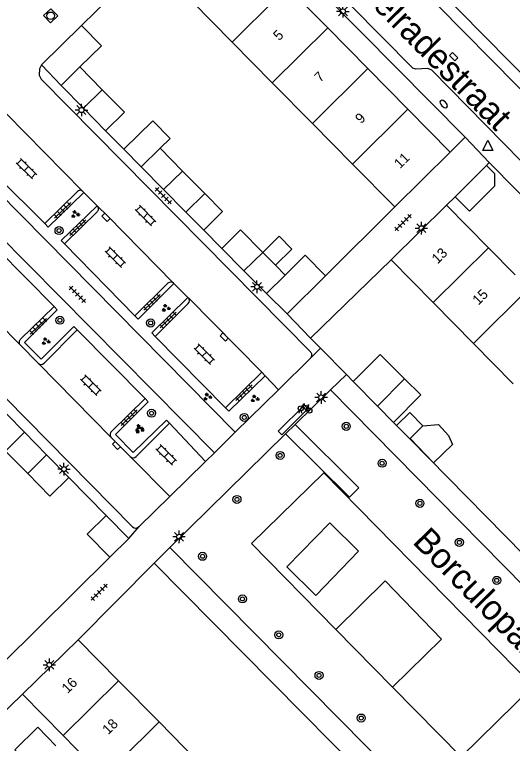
# Model space of a CAD drawing. Extents: x 128000 to 131008, y 398996 to 402500.
# Drawn here: x 129748.6 to 129798.2, y 399165.2 to 399237.9 of the extents above; entities that cross this region are included whole.
import ezdxf

# ---------------------------------------------------------------- set-up
doc = ezdxf.new("R2010")
doc.units = 0
for name, color, linetype in [('gg-afsc-erfafscheiding', 7, 'Continuous'), ('gg-afsc-hekwerk', 7, 'Continuous'), ('gg-afsc-muur', 7, 'Continuous'), ('gg-anno-huisnummerreeks BGT', 7, 'Continuous'), ('gg-anno-openbare ruimte label', 7, 'Continuous'), ('gg-bbg-bijgebouw', 7, 'Continuous'), ('gg-bbg-gedigitaliseerde bebouwing', 7, 'Continuous'), ('gg-bbg-gedigitaliseerde bijgebouw', 7, 'Continuous'), ('gg-bbg-hoofdgebouw', 7, 'Continuous'), ('gg-bbg-luifel en loopbrug', 7, 'Continuous'), ('gg-bbg-tussenscheiding', 7, 'Continuous'), ('gg-knt-verharding', 7, 'Continuous'), ('gg-knt-verharding nz', 7, 'Continuous'), ('gt-grn-weggrens', 7, 'Continuous'), ('gt-symb-boom', 7, 'Continuous'), ('gt-symb-brandkraan', 7, 'Continuous'), ('gt-symb-fietsenrek', 7, 'Continuous'), ('gt-symb-groenvak', 7, 'Continuous'), ('gt-symb-klinker verharding', 7, 'Continuous'), ('gt-symb-kolk', 7, 'Continuous'), ('gt-symb-lichtmast', 7, 'Continuous'), ('gt-symb-rioolschacht', 7, 'Continuous'), ('gt-symb-tegel verharding', 7, 'Continuous'), ('gt-symb-waterafsluiter', 7, 'Continuous'), ('gx-grn-maaiveld', 7, 'Continuous')]:
    doc.layers.add(name, color=color, linetype=linetype)

# ---------------------------------------------------------------- blocks, each defined once
blk = doc.blocks.new('gt0-LMAST')
at = {"layer": 'gt-symb-lichtmast'}
for p, q in [((-0.182, 0.173), (-0.447, 0.438)), ((-0.005, 0.246), (-0.005, 0.621)), ((0.172, 0.173), (0.437, 0.438)), ((-0.255, -0.004), (-0.63, -0.004)), ((-0.182, -0.181), (-0.447, -0.446)), ((-0.005, -0.254), (-0.005, -0.629)), ((0.437, -0.446), (0.172, -0.181)), ((0.245, -0.004), (0.62, -0.004))]:
    blk.add_line(p, q, dxfattribs=at)
blk.add_circle((-0.005, -0.004), 0.25, dxfattribs=at)
blk = doc.blocks.new('gt0-TEG1')
at = {"layer": 'gt-symb-tegel verharding'}
for p, q in [((-1.125, 0), (1.125, 0)), ((-0.9, -0.25), (-0.9, 0.25)), ((-0.45, -0.25), (-0.45, 0.25)), ((0, -0.25), (0, 0.25)), ((0.45, -0.25), (0.45, 0.25)), ((0.9, -0.25), (0.9, 0.25))]:
    blk.add_line(p, q, dxfattribs=at)
blk = doc.blocks.new('gt0-FREK')
at = {"layer": 'gt-symb-fietsenrek'}
for p, q in [((0.259, 0.762), (0.294, 0.823)), ((0.54, 0.335), (0.259, 0.762)), ((0.294, 0.823), (0.767, 0.714)), ((0.757, 0.841), (0.866, 0.816)), ((0.767, 0.714), (0.84, 0.822)), ((0.767, 0.714), (0.54, 0.335)), ((0.895, 0.252), (0.767, 0.714))]:
    blk.add_line(p, q, dxfattribs=at)
for points in [[(0.036, 0.476), (0.228, 0.708), (0.259, 0.762)], [(0.294, 0.823), (0.36, 0.937), (0.452, 0.935)], [(-0.124, 0), (-0.047, 0.312), (0.053, 0.312), (0.12, 0)], [(0.54, 0.335), (0.555, 0.305), (0.895, 0.252)]]:
    blk.add_lwpolyline(points, dxfattribs=at)
for centre in [(0.036, 0.476), (0.895, 0.252)]:
    blk.add_circle(centre, 0.252, dxfattribs=at)
blk = doc.blocks.new('gt0-BOOM')
at = {"layer": 'gt-symb-boom'}
for radius in [0.4, 0.2]:
    blk.add_circle((0, 0), radius, dxfattribs=at)
blk = doc.blocks.new('gt0-KL1')
at = {"layer": 'gt-symb-klinker verharding'}
for p, q in [((-1.15, 0.3), (1.15, 0.3)), ((-1, -0.3), (-1, 0.3)), ((-0.5, 0.3), (-0.5, 0.45)), ((0, -0.3), (0, 0.3)), ((0.5, 0.3), (0.5, 0.45)), ((1, -0.3), (1, 0.3)), ((-1.15, -0.3), (1.15, -0.3)), ((-0.5, -0.45), (-0.5, -0.3)), ((0.5, -0.45), (0.5, -0.3))]:
    blk.add_line(p, q, dxfattribs=at)
blk = doc.blocks.new('gt0-GRVAK')
at = {"layer": 'gt-symb-groenvak'}
for p, q in [((-0.11, 0.189), (-0.228, 0.24)), ((-0.182, 0.153), (0.088, 0.153)), ((-0.091, 0.211), (-0.156, 0.322)), ((-0.047, 0.214), (-0.047, 0.393)), ((-0.004, 0.211), (0.061, 0.322)), ((0.015, 0.189), (0.133, 0.24)), ((0.262, -0.052), (0.197, 0.059)), ((0.305, -0.049), (0.305, 0.13)), ((0.349, -0.052), (0.414, 0.059)), ((-0.245, -0.228), (-0.363, -0.177)), ((-0.318, -0.264), (-0.047, -0.264)), ((-0.226, -0.206), (-0.291, -0.095)), ((-0.183, -0.203), (-0.183, -0.024)), ((-0.139, -0.206), (-0.074, -0.095)), ((-0.12, -0.228), (-0.002, -0.177)), ((0.243, -0.074), (0.125, -0.023)), ((0.17, -0.11), (0.441, -0.11)), ((0.368, -0.074), (0.486, -0.023))]:
    blk.add_line(p, q, dxfattribs=at)
blk = doc.blocks.new('gt0-KOLK')
at = {"layer": 'gt-symb-kolk'}
blk.add_lwpolyline([(0, 0), (0.375, 0), (0.375, 0.4), (-0.375, 0.4), (-0.375, 0), (0, 0)], dxfattribs=at)
blk = doc.blocks.new('gt0-WAFSL')
at = {"layer": 'gt-symb-waterafsluiter'}
for p, q in [((-0.5, -0.333), (0, 0.667)), ((0, 0.667), (0.5, -0.333)), ((0.5, -0.333), (-0.5, -0.333))]:
    blk.add_line(p, q, dxfattribs=at)
blk = doc.blocks.new('gt0-BR')
at = {"layer": 'gt-symb-brandkraan'}
for centre, radius, start, end in [((-0.244, 0), 0.206, 107.56694, 252.43307), ((0.599, -2.664), 3, 106.89205, 107.56694), ((0, -0.691), 0.938, 73.10799, 106.89205), ((-0.599, -2.664), 3, 72.43309, 73.10799), ((0.244, 0), 0.206, 287.56695, 72.43309), ((0.599, 2.664), 3, 252.43307, 253.10797), ((0, 0.691), 0.938, 253.10797, 286.89206), ((-0.599, 2.664), 3, 286.89206, 287.56695)]:
    blk.add_arc(centre, radius, start, end, dxfattribs=at)
blk = doc.blocks.new('gt0-RS')
at = {"layer": 'gt-symb-rioolschacht'}
blk.add_lwpolyline([(-0.5, -0.5), (0.5, -0.5), (0.5, 0.5), (-0.5, 0.5)], close=True, dxfattribs=at)
blk.add_circle((0, 0), 0.375, dxfattribs=at)

msp = doc.modelspace()

# ---------------------------------------------------------------- linework, layer by layer
at = {"layer": 'gg-afsc-erfafscheiding'}
for p, q in [((129755.247, 399236.769), (129762.05, 399243.44)), ((129759.474, 399224.42), (129757.65, 399226.27)), ((129786.52, 399218.67), (129779.584, 399211.805)), ((129769.24, 399214.54), (129767.445, 399216.35)), ((129778.1, 399205.59), (129786.14, 399213.39)), ((129779.093, 399204.579), (129778.1, 399205.59)), ((129781.671, 399201.956), (129779.093, 399204.579)), ((129782.354, 399201.262), (129781.671, 399201.956)), ((129786.682, 399196.857), (129786.377, 399197.168)), ((129753.98, 399191.68), (129757.71, 399187.9)), ((129747.38, 399173.12), (129758.08, 399183.73)), ((129762.49, 399183.13), (129754.91, 399175.48))]:
    msp.add_line(p, q, dxfattribs=at)
for points in [[(129809.71, 399163.59), (129814.59, 399168.46), (129787.991, 399195.526)], [(129798.21, 399153.43), (129794.97, 399150.29), (129762.49, 399183.13)]]:
    msp.add_lwpolyline(points, dxfattribs=at)
at = {"layer": 'gg-afsc-hekwerk'}
for p, q in [((129753.98, 399191.68), (129757.71, 399187.9)), ((129786.287, 399170.754), (129780.608, 399176.533))]:
    msp.add_line(p, q, dxfattribs=at)
msp.add_lwpolyline([(129780.608, 399176.533), (129772.199, 399185.089), (129779.419, 399192.157), (129800.313, 399170.864), (129793.117, 399163.804), (129786.287, 399170.754)], dxfattribs=at)
at = {"layer": 'gg-afsc-muur'}
msp.add_lwpolyline([(129800.49, 399230.6), (129787.86, 399243.42), (129790.78, 399246.3), (129784.938, 399252.074)], dxfattribs=at)
at = {"layer": 'gg-bbg-bijgebouw'}
for p, q in [((129753.21, 399230.78), (129755.08, 399232.63)), ((129755.08, 399232.63), (129757.315, 399230.365)), ((129755.436, 399228.519), (129753.21, 399230.78)), ((129757.65, 399226.27), (129755.436, 399228.519)), ((129761.2, 399222.67), (129759.474, 399224.42)), ((129763.09, 399224.52), (129765.325, 399222.254)), ((129763.439, 399220.401), (129761.2, 399222.67)), ((129792.52, 399219.69), (129795.66, 399222.8)), ((129765.325, 399222.254), (129767.55, 399220)), ((129765.65, 399218.16), (129763.439, 399220.401)), ((129767.55, 399220), (129765.65, 399218.16)), ((129771.455, 399212.295), (129769.24, 399214.54)), ((129774.6, 399212.861), (129775.57, 399211.88)), ((129773.69, 399210.03), (129771.455, 399212.295)), ((129775.57, 399211.88), (129773.69, 399210.03)), ((129786.377, 399197.168), (129784.763, 399198.81)), ((129749.55, 399196.2), (129747.804, 399197.982)), ((129751.765, 399193.94), (129749.55, 399196.2)), ((129747.66, 399194.32), (129749.88, 399192.065)), ((129753.98, 399191.68), (129751.765, 399193.94)), ((129759.98, 399185.6), (129757.71, 399187.9)), ((129758.08, 399183.73), (129759.98, 399185.6))]:
    msp.add_line(p, q, dxfattribs=at)
for points in [[(129757.315, 399230.365), (129759.53, 399228.12), (129757.65, 399226.27)], [(129795.66, 399222.8), (129796.46, 399222), (129796.46, 399220.73), (129793.94, 399218.25), (129792.52, 399219.69)], [(129769.24, 399214.54), (129771.11, 399216.39), (129773.334, 399214.141)], [(129749.88, 399192.065), (129752.1, 399189.81), (129753.98, 399191.68)], [(129757.71, 399187.9), (129755.81, 399186.04), (129758.08, 399183.73)], [(129750.4, 399162.67), (129748.6, 399164.5), (129750.89, 399166.76), (129752.695, 399164.925)]]:
    msp.add_lwpolyline(points, dxfattribs=at)
at = {"layer": 'gg-bbg-gedigitaliseerde bebouwing'}
for p, q in [((129790.338, 399209.129), (129786.14, 399213.39)), ((129794.344, 399205.062), (129790.338, 399209.129)), ((129798.309, 399201.038), (129794.344, 399205.062))]:
    msp.add_line(p, q, dxfattribs=at)
at = {"layer": 'gg-bbg-gedigitaliseerde bijgebouw'}
for p, q in [((129787.474, 399201.537), (129784.763, 399198.81)), ((129789.289, 399196.831), (129788.02, 399195.554)), ((129788.02, 399195.554), (129790.355, 399193.142))]:
    msp.add_line(p, q, dxfattribs=at)
for points in [[(129763.09, 399224.52), (129764.085, 399225.505), (129762.346, 399227.262), (129759.474, 399224.42)], [(129773.334, 399214.141), (129774.974, 399215.753), (129776.236, 399214.469), (129774.6, 399212.861)], [(129787.474, 399201.537), (129789.107, 399199.913), (129786.377, 399197.168)], [(129789.289, 399196.831), (129790.856, 399196.953), (129791.869, 399195.874), (129792.256, 399194.972), (129790.355, 399193.142)]]:
    msp.add_lwpolyline(points, dxfattribs=at)
at = {"layer": 'gg-bbg-hoofdgebouw'}
for p, q in [((129775.798, 399240.591), (129779.809, 399236.531)), ((129766.273, 399239.167), (129770.279, 399235.111)), ((129779.809, 399236.531), (129783.81, 399232.481)), ((129774.276, 399231.065), (129770.279, 399235.111)), ((129787.816, 399228.426), (129783.81, 399232.481)), ((129778.29, 399227.001), (129774.276, 399231.065)), ((129792.04, 399224.15), (129787.816, 399228.426)), ((129782.296, 399222.946), (129778.29, 399227.001)), ((129792.04, 399224.15), (129786.52, 399218.67)), ((129786.52, 399218.67), (129782.296, 399222.946)), ((129786.14, 399213.39), (129791.65, 399218.85)), ((129791.65, 399218.85), (129795.865, 399214.576)), ((129795.865, 399214.576), (129798.496, 399211.909)), ((129749.35, 399170.06), (129754.91, 399175.48)), ((129754.91, 399175.48), (129758.936, 399171.401)), ((129758.936, 399171.401), (129762.992, 399167.291)), ((129753.404, 399165.948), (129749.35, 399170.06)), ((129762.992, 399167.291), (129767.048, 399163.181)), ((129757.457, 399161.835), (129753.404, 399165.948))]:
    msp.add_line(p, q, dxfattribs=at)
at = {"layer": 'gg-bbg-luifel en loopbrug'}
for p, q in [((129751.24, 399232.84), (129755.247, 399236.769)), ((129753.21, 399230.78), (129751.24, 399232.84)), ((129767.445, 399216.35), (129765.65, 399218.16)), ((129775.57, 399211.88), (129777.56, 399213.849)), ((129777.56, 399213.849), (129779.584, 399211.805)), ((129779.584, 399211.805), (129775.75, 399208.01)), ((129775.75, 399208.01), (129773.69, 399210.03)), ((129784.763, 399198.81), (129782.354, 399201.262)), ((129787.991, 399195.526), (129786.682, 399196.857)), ((129788.02, 399195.554), (129787.991, 399195.526))]:
    msp.add_line(p, q, dxfattribs=at)
for points in [[(129755.247, 399236.769), (129757.234, 399234.742), (129755.08, 399232.63)], [(129767.55, 399220), (129769.315, 399218.2), (129767.445, 399216.35)], [(129782.354, 399201.262), (129785.038, 399203.96), (129787.474, 399201.537)], [(129786.682, 399196.857), (129787.995, 399198.148), (129789.289, 399196.831)]]:
    msp.add_lwpolyline(points, dxfattribs=at)
at = {"layer": 'gg-bbg-tussenscheiding'}
for p, q in [((129775.798, 399240.591), (129770.279, 399235.111)), ((129779.809, 399236.531), (129774.276, 399231.065)), ((129783.81, 399232.481), (129778.29, 399227.001)), ((129755.436, 399228.519), (129757.315, 399230.365)), ((129787.816, 399228.426), (129782.296, 399222.946)), ((129761.2, 399222.67), (129763.09, 399224.52)), ((129765.325, 399222.254), (129763.439, 399220.401)), ((129790.338, 399209.129), (129795.865, 399214.576)), ((129771.455, 399212.295), (129773.334, 399214.141)), ((129773.334, 399214.141), (129774.6, 399212.861)), ((129794.344, 399205.062), (129799.859, 399210.527)), ((129749.55, 399196.2), (129747.66, 399194.32)), ((129749.88, 399192.065), (129751.765, 399193.94)), ((129753.404, 399165.948), (129758.936, 399171.401)), ((129757.457, 399161.835), (129762.992, 399167.291))]:
    msp.add_line(p, q, dxfattribs=at)
at = {"layer": 'gg-knt-verharding'}
for p, q in [((129769.04, 399250.38), (129793.53, 399225.63)), ((129793.53, 399225.63), (129792.04, 399224.15)), ((129770.582, 399196.188), (129742.071, 399225.07)), ((129751.576, 399217.007), (129744.387, 399224.163)), ((129768.498, 399194.145), (129739.969, 399222.982)), ((129795.93, 399223.09), (129795.66, 399222.8)), ((129751.576, 399217.007), (129754.831, 399220.202)), ((129751.925, 399216.654), (129755.495, 399220.114)), ((129755.341, 399220.25), (129755.495, 399220.114)), ((129755.495, 399220.114), (129756.816, 399218.783)), ((129791.65, 399218.85), (129792.52, 399219.69)), ((129756.801, 399218.197), (129753.561, 399214.996)), ((129756.816, 399218.783), (129756.836, 399218.763)), ((129751.925, 399216.654), (129751.576, 399217.007)), ((129745.748, 399215.577), (129752.515, 399208.737)), ((129760.566, 399207.794), (129753.561, 399214.996)), ((129760.566, 399207.794), (129763.862, 399211.06)), ((129764.439, 399211.065), (129764.463, 399211.041)), ((129764.463, 399211.041), (129765.868, 399209.648)), ((129765.868, 399209.648), (129765.905, 399209.61)), ((129749.168, 399205.474), (129752.515, 399208.737)), ((129765.9, 399209.027), (129762.592, 399205.755)), ((129754.823, 399206.403), (129751.507, 399203.083)), ((129754.823, 399206.403), (129761.603, 399199.549)), ((129769.615, 399198.624), (129762.592, 399205.755)), ((129750.911, 399203.085), (129749.113, 399204.916)), ((129778.114, 399203.614), (129774.889, 399200.435)), ((129769.615, 399198.624), (129773.227, 399202.179)), ((129773.227, 399202.179), (129773.557, 399201.838)), ((129773.557, 399201.838), (129774.889, 399200.435)), ((129774.889, 399200.435), (129770.582, 399196.188)), ((129776.57, 399196.968), (129780.09, 399200.42)), ((129758.229, 399196.285), (129761.603, 399199.549)), ((129761.603, 399199.549), (129761.908, 399199.241)), ((129764.039, 399197.087), (129760.698, 399193.766)), ((129764.039, 399197.087), (129767.62, 399193.285)), ((129775.61, 399196.026), (129776.57, 399196.968)), ((129760.09, 399193.772), (129758.181, 399195.718)), ((129764.07, 399184.71), (129775.61, 399196.026)), ((129767.62, 399193.285), (129768.498, 399194.145)), ((129767.62, 399193.285), (129764.042, 399189.78)), ((129760.988, 399186.788), (129764.042, 399189.78)), ((129742.91, 399163.83), (129749.35, 399170.06))]:
    msp.add_line(p, q, dxfattribs=at)
for points in [[(129801.34, 399228.1), (129788.17, 399241.46), (129787.8, 399241.6), (129786.52, 399241.67), (129786.14, 399241.82), (129759.023, 399269.326)], [(129851.224, 399169.278), (129849.91, 399169.29), (129849.91, 399169.84), (129849.73, 399170.25), (129810.2, 399210.26), (129810.08, 399210.58), (129809.99, 399211.94), (129809.82, 399212.33), (129790.21, 399232.3), (129789.81, 399232.48), (129788.61, 399232.4), (129788.29, 399232.5), (129769.834, 399251.214)], [(129751.24, 399232.84), (129751.07, 399232.46), (129751.02, 399231.82), (129751.21, 399231.42), (129778.08, 399204.22)], [(129849.86, 399162.32), (129849.9, 399168.47), (129795.93, 399223.09)], [(129756.816, 399218.783), (129753.226, 399215.336), (129753.561, 399214.996)], [(129731.54, 399214.62), (129732.01, 399214.81), (129732.57, 399214.77), (129732.92, 399214.57), (129760.34, 399186.75)], [(129760.566, 399207.794), (129760.885, 399207.471), (129764.463, 399211.041)], [(129765.868, 399209.648), (129762.25, 399206.102), (129762.592, 399205.755)], [(129754.823, 399206.403), (129754.49, 399206.74), (129751.224, 399203.488), (129749.574, 399205.155), (129752.833, 399208.415), (129752.515, 399208.737)], [(129769.615, 399198.624), (129769.93, 399198.304), (129773.557, 399201.838)], [(129780.09, 399200.42), (129808.07, 399171.98), (129792.1, 399156.32), (129764.07, 399184.71)], [(129764.039, 399197.087), (129763.723, 399197.407), (129760.394, 399194.177), (129758.636, 399195.985), (129761.908, 399199.241)], [(129776.57, 399196.968), (129782.915, 399190.657), (129781.986, 399189.731), (129775.61, 399196.026)], [(129780.028, 399187.156), (129782.885, 399184.322), (129778.617, 399179.912), (129775.747, 399182.765), (129780.028, 399187.156)], [(129786.287, 399170.754), (129791.17, 399175.552), (129785.527, 399181.367), (129780.608, 399176.533)]]:
    msp.add_lwpolyline(points, dxfattribs=at)
for centre, radius, start, end in [((129755.111, 399219.962), 0.369, 51.37594, 139.37747), ((129756.55, 399218.497), 0.391, 309.98066, 42.9423), ((129764.153, 399210.76), 0.418, 46.86081, 134.13216), ((129765.573, 399209.321), 0.44, 317.98906, 41.02819), ((129749.406, 399205.169), 0.387, 127.99084, 220.75066), ((129777.818, 399203.901), 0.413, 315.85504, 50.56745), ((129751.21, 399203.394), 0.43, 225.93448, 313.68098), ((129758.494, 399195.977), 0.406, 130.66446, 219.65774), ((129760.397, 399194.083), 0.437, 225.36579, 313.50341)]:
    msp.add_arc(centre, radius, start, end, dxfattribs=at)
at = {"layer": 'gg-knt-verharding nz'}
for p, q in [((129747.767, 399227.971), (129755.341, 399220.25)), ((129741.856, 399212.247), (129749.113, 399204.916)), ((129765.905, 399209.61), (129773.227, 399202.179)), ((129750.911, 399203.085), (129758.181, 399195.718)), ((129764.042, 399189.78), (129760.09, 399193.772))]:
    msp.add_line(p, q, dxfattribs=at)
for points in [[(129756.836, 399218.763), (129757.832, 399217.772), (129764.439, 399211.065)], [(129775.216, 399195.948), (129774.875, 399196.299), (129777.479, 399198.88), (129777.82, 399198.529), (129775.216, 399195.948)]]:
    msp.add_lwpolyline(points, dxfattribs=at)
at = {"layer": 'gt-grn-weggrens'}
for p, q in [((129795.93, 399223.09), (129793.53, 399225.63)), ((129778.1, 399205.59), (129775.75, 399208.01)), ((129778.114, 399203.614), (129779.093, 399204.579)), ((129781.671, 399201.956), (129780.09, 399200.42)), ((129768.498, 399194.145), (129770.582, 399196.188)), ((129759.98, 399185.6), (129760.988, 399186.788)), ((129764.07, 399184.71), (129762.49, 399183.13))]:
    msp.add_line(p, q, dxfattribs=at)
at = {"layer": 'gx-grn-maaiveld'}
msp.add_arc((129760.644, 399187.115), 0.475, 230.21451, 316.49767, dxfattribs=at)

# ---------------------------------------------------------------- block references
at = {"layer": 'gt-symb-boom'}
for p in [(129753.004, 399216.312), (129753.091, 399207.363), (129762.143, 399207.093), (129762.231, 399198.093), (129771.485, 399197.67), (129781.661, 399196.784), (129775.06, 399193.88), (129785.235, 399193.097), (129770.758, 399189.489), (129789.011, 399189.103), (129792.94, 399185.21), (129767.323, 399183.818), (129796.671, 399181.42), (129771.305, 399179.568), (129774.93, 399175.982), (129778.942, 399171.933), (129783.15, 399167.686)]:
    msp.add_blockref('gt0-BOOM', p, dxfattribs=at)
at = {"layer": 'gt-symb-brandkraan', "rotation": -45.526377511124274}
msp.add_blockref('gt0-BR', (129791.384, 399228.936), dxfattribs=at)
at = {"layer": 'gt-symb-fietsenrek'}
msp.add_blockref('gt0-FREK', (129777.082, 399198.103), dxfattribs=at)
at = {"layer": 'gt-symb-groenvak'}
for p in [(129754.615, 399217.941), (129763.651, 399208.584), (129751.674, 399205.269), (129767.804, 399199.722), (129772.527, 399199.548), (129760.985, 399196.611), (129761.031, 399196.447)]:
    msp.add_blockref('gt0-GRVAK', p, dxfattribs=at)
at = {"layer": 'gt-symb-klinker verharding'}
for p, rotation in [((129749.75, 399222.486), -44.837919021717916), ((129761.631, 399217.805), -45.324159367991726), ((129758.625, 399213.664), -44.83791901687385), ((129767.501, 399203.986), -44.837919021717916), ((129756.166, 399200.885), -44.83791901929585), ((129763.705, 399193.934), -44.83791901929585)]:
    msp.add_blockref('gt0-KL1', p, dxfattribs=dict(at, rotation=rotation))
at = {"layer": 'gt-symb-kolk'}
for p, rotation in [((129792.231, 399233.524), -45.324159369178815), ((129757.832, 399217.772), 135.16208098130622), ((129769.618, 399205.842), 134.75687933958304), ((129758.873, 399195.017), 134.35170201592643)]:
    msp.add_blockref('gt0-KOLK', p, dxfattribs=dict(at, rotation=rotation))
at = {"layer": 'gt-symb-lichtmast'}
for p in [(129781.33, 399238.187), (129755.244, 399228.34), (129772.758, 399210.706), (129753.505, 399192.518)]:
    msp.add_blockref('gt0-LMAST', p, dxfattribs=at)
for p, rotation in [((129789.15, 399216.542), -135.24312066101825), ((129779.151, 399199.667), 44.43273359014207), ((129764.978, 399185.769), 44.43273359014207), ((129752.035, 399172.985), -135.72932696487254)]:
    msp.add_blockref('gt0-LMAST', p, dxfattribs=dict(at, rotation=rotation))
at = {"layer": 'gt-symb-rioolschacht', "rotation": 43.78457174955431}
msp.add_blockref('gt0-RS', (129752.168, 399237.74), dxfattribs=at)
at = {"layer": 'gt-symb-tegel verharding'}
for p, rotation in [((129763.411, 399219.784), -45.324159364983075), ((129753.371, 399218.32), 44.189646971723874), ((129754.874, 399216.61), 44.189646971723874), ((129787.329, 399217.105), 45.243120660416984), ((129754.838, 399209.942), -45.324159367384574), ((129762.284, 399209.148), 44.189646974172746), ((129763.89, 399207.386), 44.189646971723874), ((129750.935, 399206.764), 44.189646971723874), ((129771.456, 399200.131), 44.18964697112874), ((129760.004, 399197.644), 44.189646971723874), ((129757.011, 399180.232), 45.243120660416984)]:
    msp.add_blockref('gt0-TEG1', p, dxfattribs=dict(at, rotation=rotation))
at = {"layer": 'gt-symb-waterafsluiter'}
msp.add_blockref('gt0-WAFSL', (129795.769, 399224.649), dxfattribs=at)

# ---------------------------------------------------------------- texts
at = {"layer": 'gg-anno-huisnummerreeks BGT'}
for s, rotation, p in [('5', 44.7, (129774.96, 399235.196)), ('7', 44.7, (129779.065, 399231.041)), ('9', 44.7, (129783.139, 399226.917)), ('11', 44.7, (129787.021, 399222.435)), ('13', 44.6, (129790.772, 399212.937)), ('15', 44.6, (129794.835, 399208.817)), ('16', 44.6, (129753.858, 399170.079)), ('18', 44.6, (129757.911, 399165.966))]:
    msp.add_text(s, height=1, rotation=rotation, dxfattribs=at).set_placement(p)
at = {"layer": 'gg-anno-openbare ruimte label'}
for s, rotation, p in [('Bingelradestraat', 314.7, (129779.49, 399243.455)), ('Borculopark', 314.5, (129788.179, 399185.175))]:
    msp.add_text(s, height=2.5, rotation=rotation, dxfattribs=at).set_placement(p)

doc.saveas('drawing.dxf')
